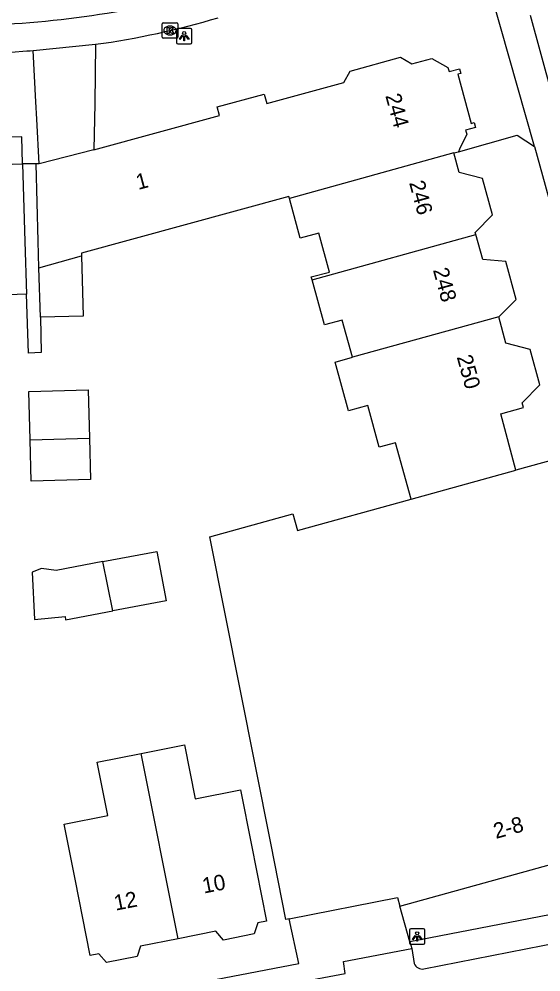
# Model space of a CAD drawing. Extents: x 162250 to 162654, y 380744 to 381605.
# Drawn here: x 162499.3 to 162532.8, y 381146.7 to 381208.1 of the extents above; entities that cross this region are included whole.
import ezdxf

# ---------------------------------------------------------------- set-up
doc = ezdxf.new("R2010")
doc.units = 0
for name, color, linetype in [('IMGEO_Fietspad_gesloten', 7, 'Continuous'), ('IMGEO_Kolk', 7, 'Continuous'), ('IMGEO_Lichtpunt', 7, 'Continuous'), ('IMGEO_Pand', 7, 'Continuous'), ('IMGEO_Pand_nummerreeks', 7, 'Continuous'), ('IMGEO_Rijbaan_lokaal_gesloten', 7, 'Continuous'), ('IMGEO_Voetpad_open', 7, 'Continuous')]:
    doc.layers.add(name, color=color, linetype=linetype)

msp = doc.modelspace()

# ---------------------------------------------------------------- linework, layer by layer
at = {"layer": 'IMGEO_Fietspad_gesloten'}
msp.add_lwpolyline([(162547.143, 381153.533), (162547.107, 381153.663), (162538.98, 381183.33), (162537.019, 381190.487), (162532.158, 381208.274)], dxfattribs=at)
at = {"layer": 'IMGEO_Kolk'}
for p, q in [((162508.476, 381206.888), (162508.476, 381207.74)), ((162508.551, 381207.814), (162509.403, 381207.814)), ((162509.477, 381207.74), (162509.477, 381206.888)), ((162508.987, 381207.034), (162508.962, 381207.034)), ((162508.964, 381207.594), (162508.989, 381207.594)), ((162509.403, 381206.814), (162508.551, 381206.814))]:
    msp.add_line(p, q, dxfattribs=at)
for points in [[(162508.476, 381206.888), (162508.476, 381207.74)], [(162508.551, 381207.814), (162509.403, 381207.814)], [(162509.477, 381207.74), (162509.477, 381206.888)], [(162508.797, 381207.514), (162508.92, 381207.514), (162508.92, 381207.363), (162509.05, 381207.514), (162509.214, 381207.514), (162509.068, 381207.363), (162509.221, 381207.114), (162509.069, 381207.114), (162508.984, 381207.278), (162508.92, 381207.211), (162508.92, 381207.114), (162508.797, 381207.114), (162508.797, 381207.514)], [(162509.403, 381206.814), (162508.551, 381206.814)]]:
    msp.add_lwpolyline(points, dxfattribs=at)
for centre, start, end in [((162508.553, 381207.738), 91.55205, 178.44795), ((162508.553, 381207.738), 91.55205, 178.44795), ((162509.401, 381207.738), 1.55205, 88.44795), ((162509.401, 381207.738), 1.55205, 88.44795), ((162508.553, 381206.89), 181.55205, 268.44795), ((162508.553, 381206.89), 181.55205, 268.44795), ((162509.401, 381206.89), 271.55205, 358.44795), ((162509.401, 381206.89), 271.55205, 358.44795)]:
    msp.add_arc(centre, 0.0765, start, end, dxfattribs=at)
for centre, major_axis, ratio, start_param, end_param in [((162508.963, 381207.314), (-0.387, 0.002), 0.722429, 4.712389, 7.853982), ((162508.988, 381207.314), (-0.39, 0.002), 0.717154, 1.570796, 4.712389)]:
    msp.add_ellipse(centre, major_axis=major_axis, ratio=ratio, start_param=start_param, end_param=end_param, dxfattribs=at)
at = {"layer": 'IMGEO_Lichtpunt'}
for p, q in [((162509.395, 381207.353), (162509.395, 381206.546)), ((162509.395, 381207.353), (162509.395, 381206.546)), ((162510.297, 381207.448), (162509.489, 381207.448)), ((162510.297, 381207.448), (162509.489, 381207.448)), ((162510.391, 381206.546), (162510.391, 381207.353)), ((162510.391, 381206.546), (162510.391, 381207.353)), ((162509.489, 381206.452), (162510.297, 381206.452)), ((162509.489, 381206.452), (162510.297, 381206.452)), ((162524.373, 381149.437), (162524.373, 381148.63)), ((162524.373, 381149.437), (162524.373, 381148.63)), ((162525.275, 381149.532), (162524.467, 381149.532)), ((162525.275, 381149.532), (162524.467, 381149.532)), ((162525.369, 381148.63), (162525.369, 381149.437)), ((162525.369, 381148.63), (162525.369, 381149.437)), ((162524.467, 381148.536), (162525.275, 381148.536)), ((162524.467, 381148.536), (162525.275, 381148.536))]:
    msp.add_line(p, q, dxfattribs=at)
for points in [[(162509.769, 381207.017), (162509.808, 381206.989), (162509.62, 381206.727), (162509.582, 381206.754), (162509.769, 381207.017)], [(162509.981, 381206.989), (162510.019, 381207.016), (162510.206, 381206.754), (162510.167, 381206.726), (162509.981, 381206.989)], [(162509.871, 381206.969), (162509.918, 381206.969), (162509.918, 381206.647), (162509.871, 381206.647), (162509.871, 381206.969)], [(162524.747, 381149.101), (162524.786, 381149.073), (162524.598, 381148.811), (162524.56, 381148.838), (162524.747, 381149.101)], [(162524.849, 381149.053), (162524.896, 381149.053), (162524.896, 381148.731), (162524.849, 381148.731), (162524.849, 381149.053)], [(162524.959, 381149.073), (162524.997, 381149.1), (162525.184, 381148.838), (162525.145, 381148.81), (162524.959, 381149.073)]]:
    msp.add_lwpolyline(points, dxfattribs=at)
for centre in [(162509.894, 381207.151), (162524.872, 381149.235)]:
    msp.add_circle(centre, 0.0994, dxfattribs=at)
for centre, start, end in [((162509.489, 381207.353), 90, 180), ((162509.489, 381207.353), 90, 180), ((162510.297, 381207.353), 0, 90), ((162510.297, 381207.353), 0, 90), ((162509.489, 381206.546), 180, 270), ((162509.489, 381206.546), 180, 270), ((162510.297, 381206.546), 270, 0), ((162510.297, 381206.546), 270, 360), ((162524.467, 381149.437), 90, 180), ((162524.467, 381149.437), 90, 180), ((162525.275, 381149.437), 0, 90), ((162525.275, 381149.437), 0, 90), ((162524.467, 381148.63), 180, 270), ((162524.467, 381148.63), 180, 270), ((162525.275, 381148.63), 270, 0), ((162525.275, 381148.63), 270, 360)]:
    msp.add_arc(centre, 0.0946, start, end, dxfattribs=at)
at = {"layer": 'IMGEO_Pand'}
for points in [[(162504.093, 381199.627), (162512.168, 381201.84), (162512.014, 381202.401), (162515.029, 381203.227), (162515.196, 381202.618), (162520.153, 381203.976), (162520.567, 381204.702), (162523.801, 381205.589), (162524.534, 381205.171), (162525.818, 381205.523), (162526.848, 381204.936), (162526.922, 381204.668), (162527.587, 381204.851), (162527.67, 381204.55), (162527.48, 381204.498), (162528.345, 381201.342), (162528.535, 381201.394), (162528.62, 381201.084), (162527.979, 381200.908), (162528.053, 381200.637), (162527.599, 381199.678), (162527.522, 381199.515)], [(162504.093, 381199.627), (162500.563, 381198.736)], [(162527.229, 381199.434), (162516.659, 381196.507)], [(162527.229, 381199.434), (162527.522, 381199.515)], [(162528.64, 381194.185), (162528.601, 381194.329), (162529.717, 381195.458), (162529.078, 381197.789), (162527.572, 381198.183), (162527.229, 381199.434)], [(162476.919, 381158.682), (162476.69, 381165.87), (162475.807, 381165.842), (162475.725, 381168.406), (162476.609, 381168.434), (162475.937, 381189.568), (162474.845, 381189.534), (162474.716, 381193.601), (162475.707, 381193.632), (162475.612, 381196.626), (162477.948, 381196.7), (162477.905, 381198.046), (162499.491, 381198.733)], [(162499.491, 381198.733), (162499.65, 381193.736), (162499.758, 381190.345)], [(162500.563, 381198.736), (162500.376, 381198.731)], [(162500.558, 381192.048), (162500.511, 381193.757), (162500.376, 381198.731)], [(162516.659, 381196.507), (162516.622, 381196.643), (162503.296, 381192.99), (162503.301, 381192.808)], [(162518.113, 381191.271), (162518.061, 381191.459), (162519.226, 381191.778), (162518.539, 381194.281), (162517.358, 381193.957), (162516.659, 381196.507)], [(162518.113, 381191.271), (162528.64, 381194.185)], [(162530.114, 381188.885), (162531.235, 381190.019), (162530.57, 381192.447), (162529.082, 381192.577), (162528.64, 381194.185)], [(162500.558, 381192.048), (162503.301, 381192.808)], [(162503.301, 381192.808), (162503.406, 381188.942), (162500.645, 381188.866)], [(162500.645, 381188.866), (162500.558, 381192.048)], [(162520.712, 381186.292), (162520.056, 381188.684), (162518.908, 381188.369), (162518.113, 381191.271)], [(162499.758, 381190.345), (162495.568, 381190.211), (162486.051, 381189.962), (162485.85, 381189.955), (162486.547, 381164.836), (162486.591, 381163.246), (162490.367, 381163.38), (162491.387, 381162.494), (162491.431, 381161.107), (162491.494, 381159.132)], [(162530.114, 381188.885), (162520.712, 381186.292)], [(162531.203, 381179.03), (162530.245, 381182.652), (162531.701, 381183.051), (162531.613, 381183.372), (162532.748, 381184.52), (162532.125, 381186.79), (162530.577, 381187.195), (162530.114, 381188.885)], [(162524.487, 381177.17), (162523.483, 381180.798), (162522.431, 381180.51), (162521.694, 381183.198), (162520.446, 381182.856), (162519.589, 381185.985), (162520.712, 381186.292)], [(162499.995, 381180.985), (162499.916, 381184.097), (162503.728, 381184.193), (162503.806, 381181.081)], [(162503.806, 381181.081), (162503.873, 381178.426), (162500.062, 381178.33), (162499.995, 381180.985)], [(162499.995, 381180.985), (162503.806, 381181.081)], [(162523.763, 381150.983), (162532.204, 381153.32), (162540.468, 381155.608), (162533.844, 381179.534), (162533.786, 381179.745), (162531.203, 381179.03)], [(162524.487, 381177.17), (162531.203, 381179.03)], [(162516.634, 381150.165), (162516.426, 381150.124), (162515.452, 381155.029), (162511.537, 381174.751), (162516.879, 381176.23), (162517.179, 381175.147), (162524.487, 381177.17)], [(162504.673, 381173.151), (162508.137, 381173.803), (162508.736, 381170.623), (162505.306, 381169.977)], [(162504.673, 381173.151), (162501.671, 381172.586), (162500.727, 381172.7), (162500.113, 381172.471), (162500.268, 381169.426), (162502.232, 381169.608), (162502.27, 381169.406), (162505.306, 381169.977)], [(162505.306, 381169.977), (162504.673, 381173.151)], [(162507.135, 381160.802), (162509.911, 381161.353), (162510.599, 381157.886), (162513.512, 381158.464), (162514.216, 381154.915), (162515.19, 381150.01), (162514.63, 381149.899), (162514.389, 381149.192), (162512.426, 381148.802), (162511.929, 381149.368), (162509.51, 381148.888)], [(162509.51, 381148.888), (162507.09, 381148.407), (162506.866, 381147.748), (162504.898, 381147.357), (162504.408, 381147.915), (162503.855, 381147.806), (162502.881, 381152.711), (162502.178, 381156.254), (162504.986, 381156.812), (162504.306, 381160.24), (162507.135, 381160.802)], [(162509.51, 381148.888), (162507.135, 381160.802)], [(162516.634, 381150.165), (162523.606, 381151.549), (162523.763, 381150.983)]]:
    msp.add_lwpolyline(points, dxfattribs=at)
at = {"layer": 'IMGEO_Rijbaan_lokaal_gesloten'}
for points in [[(162500.188, 381206.025), (162504.195, 381206.426)], [(162498.759, 381205.931), (162499.773, 381206.001), (162500, 381206.014), (162500.188, 381206.025)]]:
    msp.add_lwpolyline(points, dxfattribs=at)
for centre, radius, start, end in [((162494.819, 381271.411), 63.788, 272.38761, 286.7903), ((162497.049, 381258.32), 52.383, 277.84111, 286.67093)]:
    msp.add_arc(centre, radius, start, end, dxfattribs=at)
at = {"layer": 'IMGEO_Voetpad_open'}
for points in [[(162532.417, 381199.851), (162530.224, 381207.557), (162529.072, 381211.608)], [(162504.195, 381206.426), (162504.138, 381202.627), (162504.093, 381199.627)], [(162500.563, 381198.736), (162500.415, 381201.607), (162500.358, 381202.725), (162500.188, 381206.025)], [(162499.491, 381198.733), (162499.446, 381200.478), (162476.73, 381199.814), (162473.106, 381199.726)], [(162527.522, 381199.515), (162531.293, 381200.584), (162532.417, 381199.851)], [(162532.417, 381199.851), (162537.065, 381182.965), (162537.616, 381180.963), (162537.55, 381180.925), (162545.286, 381152.678)], [(162500.376, 381198.731), (162500, 381198.732), (162499.491, 381198.733)], [(162500.645, 381188.866), (162500.707, 381186.59), (162499.878, 381186.563), (162499.758, 381190.345)], [(162545.286, 381152.678), (162542.456, 381152.078), (162541.131, 381151.917), (162524.401, 381148.684)], [(162524.401, 381148.684), (162523.763, 381150.983)], [(162504.992, 381144.936), (162517.258, 381147.297), (162516.634, 381150.165)], [(162525.301, 381146.942), (162541.689, 381150.159)], [(162517.045, 381146.048), (162520.245, 381146.644), (162520.127, 381147.412), (162524.521, 381148.253)], [(162524.401, 381148.684), (162524.521, 381148.253)], [(162524.521, 381148.253), (162524.683, 381147.301)]]:
    msp.add_lwpolyline(points, dxfattribs=at)
msp.add_arc((162525.203, 381147.485), 0.552, 199.49993, 280.19494, dxfattribs=at)

# ---------------------------------------------------------------- texts
at = {"layer": 'IMGEO_Pand_nummerreeks'}
for s, rotation, p in [('244', 285.28525, (162522.816, 381203.121)), ('1', 14.92329, (162506.941, 381197.056)), ('246', 285.28525, (162524.346, 381197.519)), ('248', 285.28525, (162525.877, 381191.915)), ('250', 285.28525, (162527.408, 381186.313)), ('2-8', 15.47545, (162529.931, 381155.305)), ('10', 11.00341, (162511.157, 381151.793)), ('12', 11.00341, (162505.483, 381150.69))]:
    msp.add_text(s, height=1, rotation=rotation, dxfattribs=at).set_placement(p)

doc.saveas('drawing.dxf')
